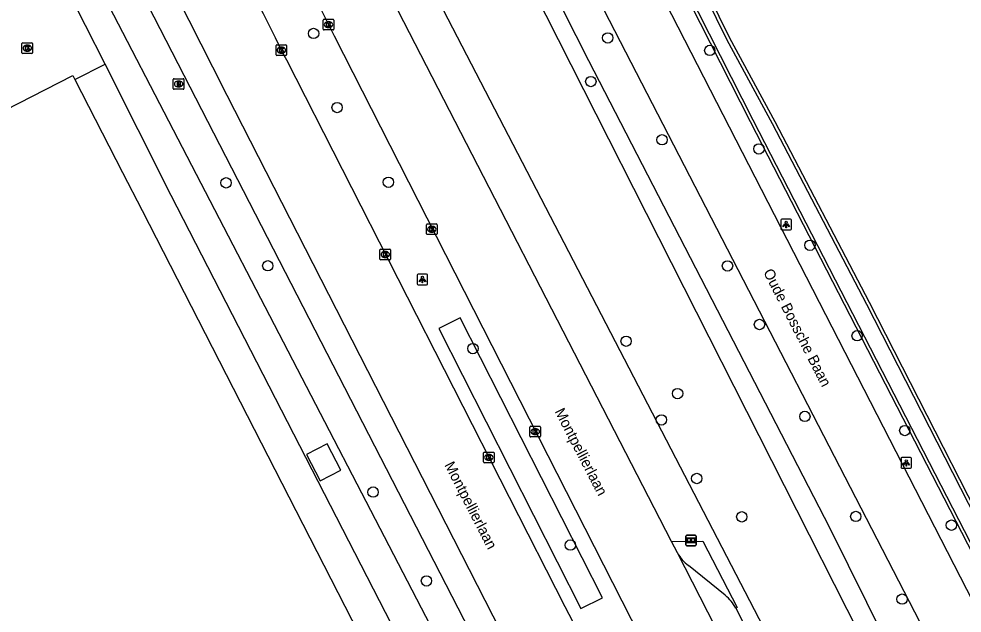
# Model space of a CAD drawing. Extents: x 158461 to 159795, y 387220 to 388672.
# Drawn here: x 159177.5 to 159266.4, y 387602.1 to 387658.1 of the extents above; entities that cross this region are included whole.
import ezdxf

# ---------------------------------------------------------------- set-up
doc = ezdxf.new("R2010")
doc.units = 0
for name, color, linetype in [('IMGEO_Berm_groen', 7, 'Continuous'), ('IMGEO_Boom', 7, 'Continuous'), ('IMGEO_Brandkraan', 7, 'Continuous'), ('IMGEO_Fietspad_gesloten', 7, 'Continuous'), ('IMGEO_Gemengd_bos', 7, 'Continuous'), ('IMGEO_Hek', 7, 'Continuous'), ('IMGEO_Informatiebord', 7, 'Continuous'), ('IMGEO_Kolk', 7, 'Continuous'), ('IMGEO_Lichtpunt', 7, 'Continuous'), ('IMGEO_Openbare_ruimte_label', 7, 'Continuous'), ('IMGEO_Pand', 7, 'Continuous'), ('IMGEO_Parkeervlak_open', 7, 'Continuous'), ('IMGEO_Rijbaan_lokaal_gesloten', 7, 'Continuous'), ('IMGEO_Voetpad_open', 7, 'Continuous'), ('IMGEO_Waterloop', 7, 'Continuous')]:
    doc.layers.add(name, color=color, linetype=linetype)

msp = doc.modelspace()

# ---------------------------------------------------------------- linework, layer by layer
at = {"layer": 'IMGEO_Berm_groen'}
for points in [[(159191.837, 387727.805), (159187.364, 387721.546), (159186.84, 387720.55), (159186.639, 387719.412), (159186.8, 387718.267), (159187.307, 387717.229), (159192.149, 387707.781), (159192.571, 387706.958), (159281.857, 387534.952), (159282.59, 387532.757), (159283.957, 387529.9), (159284.729, 387528.982), (159285.386, 387528.523), (159286.124, 387528.211), (159287.312, 387528.045), (159288.108, 387528.144), (159288.784, 387528.369), (159290.67, 387528.651), (159292.149, 387529.173), (159300.525, 387513.26)], [(159155.621, 387723.923), (159182.351, 387672.147), (159182.93, 387672.441), (159271.685, 387500), (159273.219, 387497.081)], [(159219.089, 387629.899), (159217.085, 387628.879), (159230.484, 387602.522), (159232.539, 387603.529), (159219.089, 387629.899)]]:
    msp.add_lwpolyline(points, dxfattribs=at)
at = {"layer": 'IMGEO_Boom'}
for centre in [(159205.278, 387656.688), (159233.019, 387656.271), (159242.645, 387655.096), (159231.426, 387652.158), (159207.498, 387649.709), (159238.139, 387646.67), (159247.281, 387645.811), (159197.024, 387642.615), (159212.334, 387642.671), (159252.095, 387636.73), (159200.959, 387634.799), (159244.316, 387634.785), (159247.334, 387629.267), (159234.754, 387627.694), (159256.54, 387628.206), (159220.307, 387626.994), (159239.607, 387622.761), (159251.614, 387620.604), (159238.081, 387620.279), (159261.036, 387619.276), (159241.416, 387614.757), (159210.883, 387613.475), (159245.662, 387611.146), (159256.416, 387611.18), (159265.431, 387610.359), (159229.492, 387608.487), (159215.923, 387605.102), (159260.783, 387603.392)]:
    msp.add_circle(centre, 0.489, dxfattribs=at)
at = {"layer": 'IMGEO_Brandkraan'}
for p, q in [((159192.046, 387651.502), (159192.046, 387652.354)), ((159192.121, 387652.428), (159192.973, 387652.428)), ((159192.534, 387652.208), (159192.559, 387652.208)), ((159193.047, 387652.354), (159193.047, 387651.502)), ((159192.973, 387651.428), (159192.121, 387651.428)), ((159192.557, 387651.648), (159192.532, 387651.648))]:
    msp.add_line(p, q, dxfattribs=at)
for points in [[(159192.046, 387651.502), (159192.046, 387652.354)], [(159192.121, 387652.428), (159192.973, 387652.428)], [(159192.394, 387652.128), (159192.394, 387651.728), (159192.607, 387651.728)], [(159192.625, 387652.128), (159192.394, 387652.128)], [(159192.573, 387652.047), (159192.519, 387652.047), (159192.519, 387651.971)], [(159193.047, 387652.354), (159193.047, 387651.502)], [(159192.973, 387651.428), (159192.121, 387651.428)], [(159192.519, 387651.971), (159192.572, 387651.971)], [(159192.581, 387651.895), (159192.519, 387651.895), (159192.519, 387651.814)], [(159192.519, 387651.814), (159192.581, 387651.814)]]:
    msp.add_lwpolyline(points, dxfattribs=at)
for centre, radius, start, end in [((159192.123, 387652.352), 0.0765, 91.55205, 178.44795), ((159192.123, 387652.352), 0.0765, 91.55205, 178.44795), ((159192.574, 387652.009), 0.0379, 267.82845, 90.93552), ((159192.629, 387651.983), 0.145, 59.4692, 91.53667), ((159192.654, 387652.03), 0.0922, 285.51372, 58.15012), ((159192.971, 387652.352), 0.0765, 1.55205, 88.44795), ((159192.971, 387652.352), 0.0765, 1.55205, 88.44795), ((159192.123, 387651.504), 0.0765, 181.55205, 268.44795), ((159192.123, 387651.504), 0.0765, 181.55205, 268.44795), ((159192.582, 387651.854), 0.0404, 269.87594, 90.50774), ((159192.613, 387651.979), 0.251, 268.66757, 293.53466), ((159192.659, 387651.838), 0.105, 301.31148, 78.98903), ((159192.971, 387651.504), 0.0765, 271.55205, 358.44795), ((159192.971, 387651.504), 0.0765, 271.55205, 358.44795)]:
    msp.add_arc(centre, radius, start, end, dxfattribs=at)
for centre, major_axis, ratio, start_param, end_param in [((159192.533, 387651.928), (-0.387, 0.002), 0.722429, 4.712389, 7.853982), ((159192.558, 387651.928), (-0.39, 0.002), 0.717154, 1.570796, 4.712389)]:
    msp.add_ellipse(centre, major_axis=major_axis, ratio=ratio, start_param=start_param, end_param=end_param, dxfattribs=at)
at = {"layer": 'IMGEO_Fietspad_gesloten'}
for points in [[(159305.871, 387516.378), (159305.772, 387516.604), (159303.42, 387520.816), (159263.501, 387599.257), (159204.425, 387713.621), (159204.015, 387714.421), (159199.05, 387724.103)], [(159310.398, 387519.074), (159309.526, 387520.544), (159307.706, 387523.288), (159300.394, 387538.19), (159286.469, 387565.289), (159269.313, 387599.577), (159233.612, 387669.053), (159214.062, 387706.489)]]:
    msp.add_lwpolyline(points, dxfattribs=at)
at = {"layer": 'IMGEO_Gemengd_bos'}
for points in [[(159311.166, 387525.07), (159292.732, 387560.638), (159283.214, 387579.896), (159273.209, 387601.009), (159257.719, 387631.33), (159248.813, 387648.353), (159244.537, 387656.231), (159232.598, 387680.509), (159221.031, 387702.651), (159218.881, 387707.004)], [(159235.134, 387670.667), (159246.45, 387648.383), (159272.478, 387597.853), (159291.651, 387559.14), (159296.805, 387547.208)]]:
    msp.add_lwpolyline(points, dxfattribs=at)
at = {"layer": 'IMGEO_Hek'}
msp.add_lwpolyline([(159270.015, 387497.509), (159184.28, 387662.622)], dxfattribs=at)
at = {"layer": 'IMGEO_Informatiebord'}
for p, q in [((159240.374, 387608.523), (159240.374, 387609.323)), ((159240.374, 387609.323), (159240.374, 387608.523)), ((159240.474, 387609.423), (159241.264, 387609.423)), ((159241.264, 387609.423), (159240.474, 387609.423)), ((159241.364, 387609.323), (159241.364, 387608.523)), ((159241.364, 387608.523), (159241.364, 387609.323)), ((159241.264, 387608.423), (159240.474, 387608.423)), ((159240.474, 387608.423), (159241.264, 387608.423))]:
    msp.add_line(p, q, dxfattribs=at)
for points in [[(159240.475, 387609.155), (159241.263, 387609.155), (159241.263, 387608.691), (159240.475, 387608.691), (159240.475, 387609.155)], [(159240.54, 387609.09), (159240.54, 387608.756), (159240.815, 387608.756), (159240.816, 387608.969), (159240.92, 387608.97), (159240.921, 387608.756), (159241.198, 387608.756), (159241.198, 387609.09), (159240.922, 387609.09), (159240.922, 387609.01), (159240.816, 387609.01), (159240.816, 387609.09), (159240.54, 387609.09)]]:
    msp.add_lwpolyline(points, dxfattribs=at)
for centre, start, end in [((159240.474, 387609.323), 90, 180), ((159240.474, 387609.323), 90, 180), ((159241.264, 387609.323), 0, 90), ((159241.264, 387609.323), 360, 90), ((159240.474, 387608.523), 180, 270), ((159240.474, 387608.523), 180, 270), ((159241.264, 387608.523), 270, 0), ((159241.264, 387608.523), 270, 0)]:
    msp.add_arc(centre, 0.1, start, end, dxfattribs=at)
at = {"layer": 'IMGEO_Kolk'}
for p, q in [((159206.185, 387657.097), (159206.185, 387657.949)), ((159206.26, 387658.023), (159207.112, 387658.023)), ((159206.673, 387657.803), (159206.698, 387657.803)), ((159207.186, 387657.949), (159207.186, 387657.097)), ((159207.112, 387657.023), (159206.26, 387657.023)), ((159206.696, 387657.243), (159206.671, 387657.243)), ((159177.774, 387654.877), (159177.774, 387655.729)), ((159177.849, 387655.803), (159178.701, 387655.803)), ((159178.262, 387655.583), (159178.287, 387655.583)), ((159178.775, 387655.729), (159178.775, 387654.877)), ((159201.732, 387654.687), (159201.732, 387655.539)), ((159201.807, 387655.613), (159202.659, 387655.613)), ((159202.733, 387655.539), (159202.733, 387654.687)), ((159178.701, 387654.803), (159177.849, 387654.803)), ((159178.285, 387655.023), (159178.26, 387655.023)), ((159202.243, 387654.833), (159202.218, 387654.833)), ((159202.22, 387655.393), (159202.245, 387655.393)), ((159202.659, 387654.613), (159201.807, 387654.613)), ((159215.923, 387637.82), (159215.923, 387638.672)), ((159215.998, 387638.746), (159216.85, 387638.746)), ((159216.924, 387638.672), (159216.924, 387637.82)), ((159216.85, 387637.746), (159215.998, 387637.746)), ((159216.434, 387637.966), (159216.409, 387637.966)), ((159216.411, 387638.526), (159216.436, 387638.526)), ((159211.537, 387635.436), (159211.537, 387636.288)), ((159211.612, 387636.362), (159212.464, 387636.362)), ((159212.025, 387636.142), (159212.05, 387636.142)), ((159212.538, 387636.288), (159212.538, 387635.436)), ((159212.464, 387635.362), (159211.612, 387635.362)), ((159212.048, 387635.582), (159212.023, 387635.582)), ((159225.68, 387618.751), (159225.68, 387619.603)), ((159225.755, 387619.677), (159226.607, 387619.677)), ((159226.168, 387619.457), (159226.193, 387619.457)), ((159226.681, 387619.603), (159226.681, 387618.751)), ((159226.607, 387618.677), (159225.755, 387618.677)), ((159226.191, 387618.897), (159226.166, 387618.897)), ((159221.308, 387616.316), (159221.308, 387617.168)), ((159221.383, 387617.242), (159222.235, 387617.242)), ((159221.819, 387616.462), (159221.794, 387616.462)), ((159221.796, 387617.022), (159221.821, 387617.022)), ((159222.309, 387617.168), (159222.309, 387616.316)), ((159222.235, 387616.242), (159221.383, 387616.242))]:
    msp.add_line(p, q, dxfattribs=at)
for points in [[(159206.185, 387657.097), (159206.185, 387657.949)], [(159206.26, 387658.023), (159207.112, 387658.023)], [(159206.506, 387657.723), (159206.629, 387657.723), (159206.629, 387657.572), (159206.759, 387657.723), (159206.923, 387657.723), (159206.777, 387657.572), (159206.93, 387657.323), (159206.778, 387657.323), (159206.693, 387657.487), (159206.629, 387657.42), (159206.629, 387657.323), (159206.506, 387657.323), (159206.506, 387657.723)], [(159207.186, 387657.949), (159207.186, 387657.097)], [(159207.112, 387657.023), (159206.26, 387657.023)], [(159177.774, 387654.877), (159177.774, 387655.729)], [(159177.849, 387655.803), (159178.701, 387655.803)], [(159178.775, 387655.729), (159178.775, 387654.877)], [(159201.732, 387654.687), (159201.732, 387655.539)], [(159201.807, 387655.613), (159202.659, 387655.613)], [(159202.733, 387655.539), (159202.733, 387654.687)], [(159178.701, 387654.803), (159177.849, 387654.803)], [(159178.095, 387655.503), (159178.218, 387655.503), (159178.218, 387655.352), (159178.348, 387655.503), (159178.512, 387655.503), (159178.366, 387655.352), (159178.519, 387655.103), (159178.367, 387655.103), (159178.282, 387655.267), (159178.218, 387655.2), (159178.218, 387655.103), (159178.095, 387655.103), (159178.095, 387655.503)], [(159202.053, 387655.313), (159202.176, 387655.313), (159202.176, 387655.162), (159202.306, 387655.313), (159202.47, 387655.313), (159202.324, 387655.162), (159202.477, 387654.913), (159202.325, 387654.913), (159202.24, 387655.077), (159202.176, 387655.01), (159202.176, 387654.913), (159202.053, 387654.913), (159202.053, 387655.313)], [(159202.659, 387654.613), (159201.807, 387654.613)], [(159215.923, 387637.82), (159215.923, 387638.672)], [(159215.998, 387638.746), (159216.85, 387638.746)], [(159216.924, 387638.672), (159216.924, 387637.82)], [(159216.85, 387637.746), (159215.998, 387637.746)], [(159216.244, 387638.446), (159216.367, 387638.446), (159216.367, 387638.295), (159216.497, 387638.446), (159216.661, 387638.446), (159216.515, 387638.295), (159216.668, 387638.046), (159216.516, 387638.046), (159216.431, 387638.21), (159216.367, 387638.143), (159216.367, 387638.046), (159216.244, 387638.046), (159216.244, 387638.446)], [(159211.537, 387635.436), (159211.537, 387636.288)], [(159211.612, 387636.362), (159212.464, 387636.362)], [(159211.858, 387636.062), (159211.981, 387636.062), (159211.981, 387635.911), (159212.111, 387636.062), (159212.275, 387636.062), (159212.129, 387635.911), (159212.282, 387635.662), (159212.13, 387635.662), (159212.045, 387635.826), (159211.981, 387635.759), (159211.981, 387635.662), (159211.858, 387635.662), (159211.858, 387636.062)], [(159212.538, 387636.288), (159212.538, 387635.436)], [(159212.464, 387635.362), (159211.612, 387635.362)], [(159225.68, 387618.751), (159225.68, 387619.603)], [(159225.755, 387619.677), (159226.607, 387619.677)], [(159226.001, 387619.377), (159226.124, 387619.377), (159226.124, 387619.226), (159226.254, 387619.377), (159226.418, 387619.377), (159226.272, 387619.226), (159226.425, 387618.977), (159226.273, 387618.977), (159226.188, 387619.141), (159226.124, 387619.074), (159226.124, 387618.977), (159226.001, 387618.977), (159226.001, 387619.377)], [(159226.681, 387619.603), (159226.681, 387618.751)], [(159226.607, 387618.677), (159225.755, 387618.677)], [(159221.308, 387616.316), (159221.308, 387617.168)], [(159221.383, 387617.242), (159222.235, 387617.242)], [(159221.629, 387616.942), (159221.752, 387616.942), (159221.752, 387616.791), (159221.882, 387616.942), (159222.046, 387616.942), (159221.9, 387616.791), (159222.053, 387616.542), (159221.901, 387616.542), (159221.816, 387616.706), (159221.752, 387616.639), (159221.752, 387616.542), (159221.629, 387616.542), (159221.629, 387616.942)], [(159222.309, 387617.168), (159222.309, 387616.316)], [(159222.235, 387616.242), (159221.383, 387616.242)]]:
    msp.add_lwpolyline(points, dxfattribs=at)
for centre, start, end in [((159206.262, 387657.947), 91.55205, 178.44795), ((159206.262, 387657.947), 91.55205, 178.44795), ((159207.11, 387657.947), 1.55205, 88.44795), ((159207.11, 387657.947), 1.55205, 88.44795), ((159206.262, 387657.099), 181.55205, 268.44795), ((159206.262, 387657.099), 181.55205, 268.44795), ((159207.11, 387657.099), 271.55205, 358.44795), ((159207.11, 387657.099), 271.55205, 358.44795), ((159177.851, 387655.727), 91.55205, 178.44795), ((159177.851, 387655.727), 91.55205, 178.44795), ((159178.699, 387655.727), 1.55205, 88.44795), ((159178.699, 387655.727), 1.55205, 88.44795), ((159201.809, 387655.537), 91.55205, 178.44795), ((159201.809, 387655.537), 91.55205, 178.44795), ((159202.657, 387655.537), 1.55205, 88.44795), ((159202.657, 387655.537), 1.55205, 88.44795), ((159177.851, 387654.879), 181.55205, 268.44795), ((159177.851, 387654.879), 181.55205, 268.44795), ((159178.699, 387654.879), 271.55205, 358.44795), ((159178.699, 387654.879), 271.55205, 358.44795), ((159201.809, 387654.689), 181.55205, 268.44795), ((159201.809, 387654.689), 181.55205, 268.44795), ((159202.657, 387654.689), 271.55205, 358.44795), ((159202.657, 387654.689), 271.55205, 358.44795), ((159216, 387638.67), 91.55205, 178.44795), ((159216, 387638.67), 91.55205, 178.44795), ((159216.848, 387638.67), 1.55205, 88.44795), ((159216.848, 387638.67), 1.55205, 88.44795), ((159216, 387637.822), 181.55205, 268.44795), ((159216, 387637.822), 181.55205, 268.44795), ((159216.848, 387637.822), 271.55205, 358.44795), ((159216.848, 387637.822), 271.55205, 358.44795), ((159211.614, 387636.286), 91.55205, 178.44795), ((159211.614, 387636.286), 91.55205, 178.44795), ((159212.462, 387636.286), 1.55205, 88.44795), ((159212.462, 387636.286), 1.55205, 88.44795), ((159211.614, 387635.438), 181.55205, 268.44795), ((159211.614, 387635.438), 181.55205, 268.44795), ((159212.462, 387635.438), 271.55205, 358.44795), ((159212.462, 387635.438), 271.55205, 358.44795), ((159225.757, 387619.601), 91.55205, 178.44795), ((159225.757, 387619.601), 91.55205, 178.44795), ((159226.605, 387619.601), 1.55205, 88.44795), ((159226.605, 387619.601), 1.55205, 88.44795), ((159225.757, 387618.753), 181.55205, 268.44795), ((159225.757, 387618.753), 181.55205, 268.44795), ((159226.605, 387618.753), 271.55205, 358.44795), ((159226.605, 387618.753), 271.55205, 358.44795), ((159221.385, 387617.166), 91.55205, 178.44795), ((159221.385, 387617.166), 91.55205, 178.44795), ((159222.233, 387617.166), 1.55205, 88.44795), ((159222.233, 387617.166), 1.55205, 88.44795), ((159221.385, 387616.318), 181.55205, 268.44795), ((159221.385, 387616.318), 181.55205, 268.44795), ((159222.233, 387616.318), 271.55205, 358.44795), ((159222.233, 387616.318), 271.55205, 358.44795)]:
    msp.add_arc(centre, 0.0765, start, end, dxfattribs=at)
for centre, major_axis, ratio, start_param, end_param in [((159206.672, 387657.523), (-0.387, 0.002), 0.722429, 4.712389, 7.853982), ((159206.697, 387657.523), (-0.39, 0.002), 0.717154, 1.570796, 4.712389), ((159178.261, 387655.303), (-0.387, 0.002), 0.722429, 4.712389, 7.853982), ((159178.286, 387655.303), (-0.39, 0.002), 0.717154, 1.570796, 4.712389), ((159202.219, 387655.113), (-0.387, 0.002), 0.722429, 4.712389, 7.853982), ((159202.244, 387655.113), (-0.39, 0.002), 0.717154, 1.570796, 4.712389), ((159216.41, 387638.246), (-0.387, 0.002), 0.722429, 4.712389, 7.853982), ((159216.435, 387638.246), (-0.39, 0.002), 0.717154, 1.570796, 4.712389), ((159212.024, 387635.862), (-0.387, 0.002), 0.722429, 4.712389, 7.853982), ((159212.049, 387635.862), (-0.39, 0.002), 0.717154, 1.570796, 4.712389), ((159226.167, 387619.177), (-0.387, 0.002), 0.722429, 4.712389, 7.853982), ((159226.192, 387619.177), (-0.39, 0.002), 0.717154, 1.570796, 4.712389), ((159221.795, 387616.742), (-0.387, 0.002), 0.722429, 4.712389, 7.853982), ((159221.82, 387616.742), (-0.39, 0.002), 0.717154, 1.570796, 4.712389)]:
    msp.add_ellipse(centre, major_axis=major_axis, ratio=ratio, start_param=start_param, end_param=end_param, dxfattribs=at)
at = {"layer": 'IMGEO_Lichtpunt'}
for p, q in [((159249.355, 387639.094), (159249.355, 387638.287)), ((159249.355, 387639.094), (159249.355, 387638.287)), ((159250.257, 387639.189), (159249.449, 387639.189)), ((159250.257, 387639.189), (159249.449, 387639.189)), ((159250.351, 387638.287), (159250.351, 387639.094)), ((159250.351, 387638.287), (159250.351, 387639.094)), ((159249.449, 387638.193), (159250.257, 387638.193)), ((159249.449, 387638.193), (159250.257, 387638.193)), ((159215.039, 387633.914), (159215.039, 387633.107)), ((159215.039, 387633.914), (159215.039, 387633.107)), ((159215.941, 387634.009), (159215.133, 387634.009)), ((159215.941, 387634.009), (159215.133, 387634.009)), ((159216.035, 387633.107), (159216.035, 387633.914)), ((159216.035, 387633.107), (159216.035, 387633.914)), ((159215.133, 387633.013), (159215.941, 387633.013)), ((159215.133, 387633.013), (159215.941, 387633.013)), ((159260.679, 387616.63), (159260.679, 387615.823)), ((159260.679, 387616.63), (159260.679, 387615.823)), ((159261.581, 387616.725), (159260.773, 387616.725)), ((159261.581, 387616.725), (159260.773, 387616.725)), ((159261.675, 387615.823), (159261.675, 387616.63)), ((159261.675, 387615.823), (159261.675, 387616.63)), ((159260.773, 387615.729), (159261.581, 387615.729)), ((159260.773, 387615.729), (159261.581, 387615.729))]:
    msp.add_line(p, q, dxfattribs=at)
for points in [[(159249.729, 387638.758), (159249.768, 387638.73), (159249.58, 387638.468), (159249.542, 387638.495), (159249.729, 387638.758)], [(159249.831, 387638.71), (159249.878, 387638.71), (159249.878, 387638.388), (159249.831, 387638.388), (159249.831, 387638.71)], [(159249.941, 387638.73), (159249.979, 387638.757), (159250.166, 387638.495), (159250.127, 387638.467), (159249.941, 387638.73)], [(159215.413, 387633.578), (159215.452, 387633.55), (159215.264, 387633.288), (159215.226, 387633.315), (159215.413, 387633.578)], [(159215.515, 387633.53), (159215.562, 387633.53), (159215.562, 387633.208), (159215.515, 387633.208), (159215.515, 387633.53)], [(159215.625, 387633.55), (159215.663, 387633.577), (159215.85, 387633.315), (159215.811, 387633.287), (159215.625, 387633.55)], [(159261.053, 387616.294), (159261.092, 387616.266), (159260.904, 387616.004), (159260.866, 387616.031), (159261.053, 387616.294)], [(159261.155, 387616.246), (159261.202, 387616.246), (159261.202, 387615.924), (159261.155, 387615.924), (159261.155, 387616.246)], [(159261.265, 387616.266), (159261.303, 387616.293), (159261.49, 387616.031), (159261.451, 387616.003), (159261.265, 387616.266)]]:
    msp.add_lwpolyline(points, dxfattribs=at)
for centre in [(159249.854, 387638.892), (159215.538, 387633.712), (159261.178, 387616.428)]:
    msp.add_circle(centre, 0.0994, dxfattribs=at)
for centre, start, end in [((159249.449, 387639.094), 90, 180), ((159249.449, 387639.094), 90, 180), ((159250.257, 387639.094), 0, 90), ((159250.257, 387639.094), 0, 90), ((159249.449, 387638.287), 180, 270), ((159249.449, 387638.287), 180, 270), ((159250.257, 387638.287), 270, 0), ((159250.257, 387638.287), 270, 360), ((159215.133, 387633.914), 90, 180), ((159215.133, 387633.914), 90, 180), ((159215.941, 387633.914), 0, 90), ((159215.941, 387633.914), 0, 90), ((159215.133, 387633.107), 180, 270), ((159215.133, 387633.107), 180, 270), ((159215.941, 387633.107), 270, 0), ((159215.941, 387633.107), 270, 360), ((159260.773, 387616.63), 90, 180), ((159260.773, 387616.63), 90, 180), ((159261.581, 387616.63), 0, 90), ((159261.581, 387616.63), 0, 90), ((159260.773, 387615.823), 180, 270), ((159260.773, 387615.823), 180, 270), ((159261.581, 387615.823), 270, 0), ((159261.581, 387615.823), 270, 360)]:
    msp.add_arc(centre, 0.0946, start, end, dxfattribs=at)
at = {"layer": 'IMGEO_Pand'}
for points in [[(159146.311, 387634.134), (159151.892, 387637.005), (159152.628, 387635.584), (159153.723, 387636.146), (159175.591, 387647.372), (159174.864, 387648.787), (159182.568, 387652.736), (159182.773, 387652.336)], [(159182.773, 387652.336), (159187.255, 387643.604), (159189.1, 387640.009), (159212.188, 387595.01), (159215.411, 387588.729), (159243.347, 387534.407)], [(159204.597, 387617.014), (159205.901, 387614.522), (159207.85, 387615.541), (159206.546, 387618.034), (159204.597, 387617.014)]]:
    msp.add_lwpolyline(points, dxfattribs=at)
at = {"layer": 'IMGEO_Parkeervlak_open'}
msp.add_lwpolyline([(159245.091, 387602.541), (159253.767, 387585.522), (159254.463, 387583.655), (159256.017, 387577.814)], dxfattribs=at)
at = {"layer": 'IMGEO_Rijbaan_lokaal_gesloten'}
for points in [[(159239.049, 387608.807), (159237.406, 387611.978), (159212.716, 387659.884), (159212.083, 387661.171), (159199.842, 387685.23)], [(159181.274, 387682.076), (159195.742, 387653.558), (159197.094, 387650.888), (159224.373, 387597.522), (159274.637, 387500), (159275.472, 387498.379)], [(159204.346, 387662.226), (159206.686, 387657.523), (159207.229, 387656.454), (159236.11, 387599.772), (159251.487, 387570.079)], [(159247.018, 387567.841), (159235.528, 387590.139), (159229.001, 387602.664), (159202.742, 387654.181), (159202.233, 387655.113)], [(159239.597, 387607.752), (159239.049, 387608.807)], [(159257.401, 387572.99), (159239.597, 387607.752)]]:
    msp.add_lwpolyline(points, dxfattribs=at)
msp.add_arc((159080.31, 387597.051), 135.043, 25.46478, 34.13498, dxfattribs=at)
at = {"layer": 'IMGEO_Voetpad_open'}
for points in [[(159185.611, 387653.792), (159181.921, 387661.102), (159180.659, 387660.421)], [(159182.773, 387652.336), (159185.611, 387653.792)], [(159246.168, 387535.846), (159191.854, 387641.425), (159185.611, 387653.792)], [(159239.049, 387608.807), (159241.999, 387608.861), (159245.217, 387602.6), (159245.091, 387602.541)], [(159244.109, 387603.751), (159240.63, 387606.549)]]:
    msp.add_lwpolyline(points, dxfattribs=at)
for centre, radius, start, end in [((159242.931, 387609.57), 3.798, 208.602, 232.70249), ((159241.173, 387600.365), 4.482, 29.04994, 49.07358)]:
    msp.add_arc(centre, radius, start, end, dxfattribs=at)
at = {"layer": 'IMGEO_Waterloop'}
for points in [[(159297.099, 387547.339), (159291.943, 387559.275), (159272.765, 387597.998), (159246.737, 387648.53), (159235.42, 387670.814), (159217.149, 387705.982), (159216.818, 387707.534)], [(159218.588, 387706.871), (159220.744, 387702.505), (159232.311, 387680.363), (159244.251, 387656.083), (159248.529, 387648.202), (159257.433, 387631.182), (159272.92, 387600.867), (159282.924, 387579.756), (159292.445, 387560.493), (159310.877, 387524.928)], [(159221.572, 387673.155), (159231.199, 387654.13), (159253.92, 387610.153), (159267.936, 387581.948), (159270.183, 387577.673), (159275.682, 387566.288), (159301.029, 387517.529)], [(159299.577, 387516.746), (159292.913, 387529.582), (159276.882, 387560.463), (159220.112, 387672.429)]]:
    msp.add_lwpolyline(points, dxfattribs=at)

# ---------------------------------------------------------------- texts
at = {"layer": 'IMGEO_Openbare_ruimte_label'}
for s, rotation, p in [('Oude Bossche Baan', 297.12877, (159247.665, 387634.207)), ('Montpellierlaan', 297.38497, (159227.984, 387621.074)), ('Montpellierlaan', 297.25687, (159217.59, 387616.039))]:
    msp.add_text(s, height=1, rotation=rotation, dxfattribs=at).set_placement(p)

doc.saveas('drawing.dxf')
